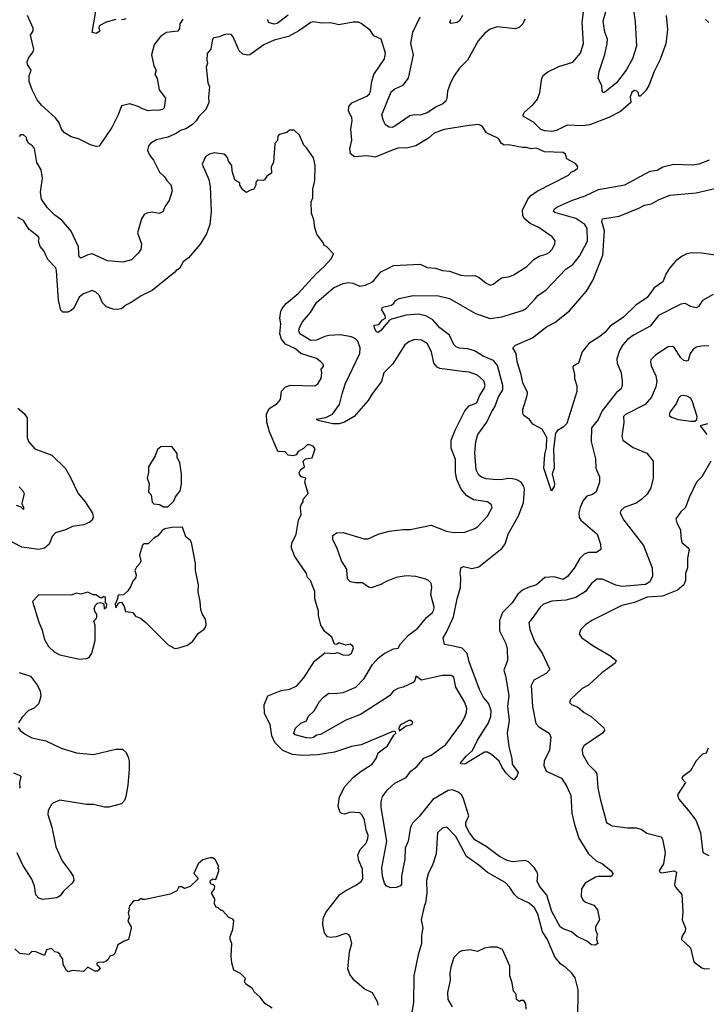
# Model space of a CAD drawing. Extents: x 1678431 to 1860718, y 384618 to 522882.
# Tile 379 of 473: x 1793479 to 1798376, y 442122 to 449145. Entities that reach past the tile are written whole.
import ezdxf

# ---------------------------------------------------------------- set-up
doc = ezdxf.new("R2010")
doc.units = 0

msp = doc.modelspace()

# ---------------------------------------------------------------- linework, layer by layer
at = {"layer": '0CON10XD'}
for points in [[(1794163.6, 449146.4), (1794095, 449126.2), (1794045, 449100), (1794042.5, 449085), (1794050, 449065), (1794043, 449057), (1794025, 449046.7), (1793995, 449052.5), (1794034.2, 449275)], [(1798090, 449175), (1798100, 449075), (1798087.9, 448972.1), (1798045.6, 448855), (1798005, 448776), (1797965.4, 448675), (1797945, 448640.8), (1797905, 448600), (1797895, 448600), (1797892.5, 448622.5), (1797880, 448635), (1797865, 448638.6), (1797845, 448626.9), (1797834.1, 448594.1), (1797837.5, 448555), (1797765, 448488.9), (1797681.9, 448448.1), (1797544.7, 448395.3), (1797495, 448388.6), (1797385, 448392.9), (1797307.1, 448355), (1797275, 448348.3), (1797225, 448351.3), (1797195, 448362.7), (1797144.8, 448414.8), (1797073.1, 448455), (1797070, 448465), (1797079.4, 448485), (1797140.9, 448539.1), (1797171.7, 448578.3), (1797188.2, 448625), (1797202.2, 448727.8), (1797215, 448749.2), (1797245, 448773.1), (1797325, 448810), (1797425, 448842.5), (1797479.2, 448905), (1797500.6, 448975), (1797491.8, 449125), (1797504.2, 449235.8)], [(1797853.8, 449235), (1797870, 449130), (1797879.5, 448955), (1797850.5, 448865), (1797804.1, 448785.9), (1797735, 448694.3), (1797650, 448625), (1797640, 448625), (1797632.5, 448635), (1797630.8, 448675), (1797606, 448725), (1797611.8, 448775), (1797653.1, 448896.9), (1797670, 448975), (1797670.7, 449005), (1797651.5, 449055), (1797641.2, 449135), (1797671.3, 449245)], [(1796305, 445172.5), (1796235, 445178.2), (1796163.3, 445166.7), (1796091.9, 445138.1), (1796055, 445115.6), (1795985, 445092.9), (1795966.8, 445096.8), (1795925, 445129.1), (1795875, 445128.5), (1795835, 445135.6), (1795816.4, 445156.4), (1795812.2, 445225), (1795774.4, 445285), (1795741.1, 445381.1), (1795712, 445435), (1795712, 445465), (1795737.5, 445485), (1795785, 445487.3), (1795935, 445442.7), (1795965, 445442.5), (1796035.4, 445474.6), (1796115, 445496.7), (1796215, 445508.1), (1796265, 445507.8), (1796415, 445538.6), (1796523.3, 445496.7), (1796575, 445487.8), (1796655, 445490), (1796726.2, 445515), (1796745, 445527.5), (1796816.2, 445603.8), (1796850, 445665), (1796844.2, 445685), (1796815.4, 445705.4), (1796715, 445720.8), (1796667.6, 445747.6), (1796627.5, 445795), (1796595.8, 445865.8), (1796588.1, 445915), (1796586.9, 446006.9), (1796557.6, 446087.6), (1796557.3, 446145), (1796584, 446216), (1796654.8, 446355.2), (1796685, 446391.2), (1796739.2, 446410.9), (1796758, 446462), (1796792.9, 446515), (1796799.1, 446535), (1796789.8, 446569.8), (1796745, 446608.9), (1796685, 446631.1), (1796634.4, 446635.6), (1796475.7, 446655.7), (1796455.7, 446665.7), (1796432.5, 446695), (1796416.9, 446775), (1796385, 446836), (1796345, 446860), (1796295, 446863.1), (1796255, 446847.5), (1796225.5, 446824.5), (1796139.8, 446690.2), (1796076.9, 446625), (1796059.4, 446565), (1795993.3, 446476.7), (1795965, 446427.8), (1795865, 446314.4), (1795795, 446273.3), (1795757.9, 446262.1), (1795711.5, 446261.5), (1795607.5, 446285), (1795592.5, 446295), (1795662.4, 446307.6), (1795709.2, 446330.8), (1795760, 446400), (1795780, 446475), (1795801.1, 446545), (1795905, 446763.8), (1795907.5, 446805), (1795891.1, 446851.1), (1795875, 446867.8), (1795845, 446881.9), (1795765, 446897.3), (1795685, 446891.3), (1795655, 446884.6), (1795595, 446858.1), (1795555, 446856.7), (1795476.2, 446905), (1795470, 446925), (1795475, 446950), (1795495, 446989.4), (1795552.7, 447057.3), (1795595, 447126.9), (1795717.3, 447232.7), (1795785, 447263.3), (1795825, 447270), (1795855, 447265.5), (1795905, 447244.4), (1795945, 447251.5), (1795985, 447269.4), (1796005.6, 447285), (1796055, 447345.6), (1796105, 447371.1), (1796145, 447392.2), (1796335, 447400), (1796385, 447376.5), (1796445, 447372.9), (1796495, 447354.7), (1796545, 447351.9), (1796625, 447322.8), (1796665, 447317.2), (1796725, 447319.1), (1796755.8, 447305), (1796806.2, 447265), (1796835, 447251.4), (1796855, 447259.2), (1796915, 447304.3), (1796965, 447310), (1796998, 447322), (1797096.3, 447383.7), (1797146, 447435), (1797185, 447457.8), (1797235, 447472.2), (1797255, 447484.4), (1797279.5, 447510.5), (1797295.7, 447545.7), (1797297.3, 447567.3), (1797276.2, 447595), (1797182, 447662), (1797120.7, 447690.7), (1797076.6, 447726.6), (1797067.4, 447747.4), (1797066.4, 447785), (1797102.5, 447865), (1797122.2, 447887.8), (1797168.9, 447921.1), (1797393.3, 448035), (1797415, 448060), (1797435, 448066.7), (1797457.5, 448085), (1797460, 448095), (1797446, 448116), (1797381.7, 448151.7), (1797372.5, 448185), (1797355, 448196.7), (1797221.2, 448201.2), (1797165, 448228.2), (1797124.2, 448224.2), (1797095, 448233.8), (1797065, 448233.8), (1796965, 448252.5), (1796935, 448250), (1796915, 448262.5), (1796895, 448296.7), (1796807.5, 448337.5), (1796777.5, 448385), (1796755, 448396.2), (1796685, 448390.8), (1796507.6, 448362.4), (1796435, 448334.3), (1796395, 448300.8), (1796305.4, 448244.6), (1796248.1, 448231.9), (1796175, 448228.1), (1796143.5, 448216.5), (1796015, 448164.6), (1795954.7, 448174.7), (1795866.2, 448166.2), (1795837.3, 448187.3), (1795834.5, 448224.5), (1795847.7, 448285), (1795840, 448365), (1795851.2, 448425), (1795847.9, 448445), (1795823.6, 448495), (1795825.6, 448525), (1795848.9, 448551.1), (1795955, 448600), (1795973, 448617), (1795982.3, 448635), (1795990.4, 448705), (1796005, 448753.8), (1796082, 448865), (1796089.2, 448905), (1796056.7, 449005), (1796005, 449030), (1795979.7, 449069.7), (1795915, 449118.6), (1795895, 449126.9), (1795856.7, 449126.7), (1795755, 449108), (1795718.2, 449118.2), (1795693, 449123), (1795635, 449120.5), (1795575, 449129.5), (1795555.8, 449125), (1795469.4, 449065), (1795395.2, 449024.8), (1795295, 448997.7), (1795220, 448965), (1795120, 448895), (1795105, 448890.9), (1795069.4, 448899.4), (1795045, 448922), (1795001.7, 449021.7), (1794988.3, 449038.3), (1794965, 449042), (1794935, 449037.5), (1794905, 449022), (1794863.3, 449015), (1794854, 449005), (1794842, 448935), (1794817.3, 448902.7), (1794814.2, 448855.8), (1794819.2, 448835), (1794808.1, 448805), (1794820.8, 448695), (1794832, 448665), (1794825.8, 448595), (1794829.2, 448555), (1794805.6, 448504.4), (1794755.5, 448454.5), (1794736.7, 448423.3), (1794711.8, 448398.2), (1794665, 448366.5), (1794625, 448353.5), (1794595, 448333.5), (1794535, 448307.5), (1794455, 448288.6), (1794413.3, 448265), (1794396.7, 448245), (1794391.7, 448211.7), (1794406.2, 448175), (1794432.7, 448142.7), (1794477, 448057), (1794512, 448025), (1794527.6, 447997.6), (1794557.6, 447967.6), (1794566.8, 447923.2), (1794546.2, 447855), (1794516, 447815), (1794500, 447775), (1794475, 447762), (1794425, 447772.5), (1794385, 447765.6), (1794367.5, 447755), (1794348.1, 447725), (1794320, 447625), (1794348, 447545), (1794342, 447505), (1794325, 447478.8), (1794277.4, 447432.6), (1794214.2, 447415.8), (1794105, 447425.4), (1793995, 447474.4), (1793965, 447468.5), (1793915, 447443.1), (1793902.5, 447452.5), (1793900.4, 447475), (1793897.5, 447525), (1793846.8, 447636.8), (1793780, 447715), (1793729.6, 447749.6), (1793674.2, 447804.2), (1793633.6, 447865), (1793627.5, 447915), (1793641.3, 448015), (1793632.1, 448075), (1793601.5, 448125), (1793583.8, 448225), (1793570, 448245), (1793542.9, 448262.9), (1793530, 448285), (1793526.7, 448305), (1793505, 448322.5), (1793485, 448322.5), (1793475, 448312.5)], [(1794642.7, 449147.3), (1794620.8, 449115), (1794619.1, 449080.9), (1794607.3, 449062.7), (1794525, 449054), (1794482.9, 449025), (1794439.1, 448965), (1794420, 448895), (1794435.6, 448815), (1794451.4, 448785), (1794443.1, 448755), (1794459.2, 448725), (1794474, 448644), (1794518.8, 448585), (1794508.8, 448515), (1794497.5, 448505), (1794465, 448496), (1794435, 448500), (1794395, 448493.8), (1794355, 448508.8), (1794325, 448525.6), (1794265, 448544.3), (1794205, 448530), (1794181.4, 448465), (1794136.9, 448375), (1794045, 448243.5), (1794025, 448241.2), (1793983.1, 448253.1), (1793898.6, 448295), (1793845, 448309.3), (1793798.9, 448338.9), (1793777.5, 448365), (1793759.8, 448409.8), (1793735, 448444.3), (1793635.6, 448535), (1793602.9, 448572.9), (1793567.1, 448645), (1793545.8, 448705), (1793545.8, 448745), (1793560, 448785), (1793535.8, 448825.8), (1793532.9, 448845), (1793540.8, 448869.2), (1793574.2, 448915), (1793579.4, 448935), (1793557.1, 449035), (1793574, 449065), (1793576, 449085), (1793534.2, 449175)], [(1794235, 449150), (1794215, 449143.3), (1794205, 449146.7)], [(1795395, 449178.1), (1795315, 449118.6), (1795295, 449113.1), (1795254.2, 449125), (1795248.6, 449145)], [(1797082, 449148), (1797066.7, 449115), (1797041.4, 449088.6), (1797015, 449078.5), (1796885, 449094.4), (1796835, 449077.1), (1796795, 449047.1), (1796748.6, 448995), (1796673.3, 448856.7), (1796612.7, 448797.3), (1796578.1, 448745), (1796552, 448695), (1796531.4, 448635), (1796525, 448582.5), (1796515, 448562), (1796497.5, 448545), (1796454.7, 448525.3), (1796385, 448480.5), (1796335.4, 448464.6), (1796295, 448467.3), (1796261.2, 448458.8), (1796155.8, 448385), (1796135, 448376.5), (1796115, 448377.1), (1796088.8, 448395), (1796072.7, 448422.7), (1796062, 448465), (1796128.8, 448631.2), (1796155, 448651.9), (1796215, 448678.1), (1796252.9, 448727.1), (1796287.9, 448895), (1796268.9, 448975), (1796283.1, 449055), (1796335.3, 449164.7)], [(1796636.4, 449173.6), (1796615, 449136.2), (1796600, 449125), (1796555, 449117.5), (1796547.5, 449125), (1796553.8, 449145)], [(1798394.2, 449125), (1798371.2, 449145)], [(1795423.3, 445415), (1795451.2, 445475), (1795467.5, 445575), (1795487.5, 445615), (1795483, 445663), (1795487.5, 445685), (1795500, 445705), (1795500, 445725), (1795537.5, 445765), (1795513, 445847), (1795520, 445875), (1795490, 445885), (1795475, 445900), (1795472.5, 445915), (1795483.3, 445936.7), (1795510, 445955), (1795500, 445995), (1795518.3, 446011.7), (1795565, 446020), (1795587.5, 446085), (1795571.7, 446101.7), (1795545, 446112.5), (1795528.3, 446111.7), (1795503, 446087), (1795464.1, 446065.9), (1795450, 446040), (1795426.2, 446033.8), (1795395, 446037.5), (1795373.3, 446063.3), (1795325, 446065.8), (1795315, 446076.2), (1795260.6, 446205), (1795241.9, 446275), (1795238.7, 446331.3), (1795258.9, 446371.1), (1795315, 446407.1), (1795338.6, 446435), (1795346.2, 446495), (1795374.4, 446525.6), (1795411.4, 446538.6), (1795585, 446532.5), (1795605, 446547.5), (1795630, 446585), (1795633.3, 446625), (1795628.3, 446651.7), (1795645, 446670), (1795647, 446683), (1795627.5, 446705), (1795595, 446729.2), (1795485, 446762.9), (1795446.2, 446796.2), (1795375, 446830.6), (1795345.6, 446865), (1795334.3, 446905), (1795341.4, 446975), (1795334.3, 447015.7), (1795341.4, 447065), (1795350.8, 447085), (1795380.3, 447119.7), (1795465, 447191.4), (1795590.5, 447329.5), (1795651.2, 447385), (1795700.7, 447439.3), (1795716.7, 447475), (1795666.4, 447526.4), (1795650, 447535), (1795645, 447550), (1795597.5, 447615), (1795583.6, 447663.6), (1795576.4, 447716.4), (1795560, 447765), (1795557.5, 447845), (1795570, 447875), (1795570, 447935), (1795583, 447997), (1795586.7, 448105), (1795575, 448160), (1795525, 448230), (1795505, 448250), (1795475, 448320), (1795437, 448357), (1795403, 448357), (1795385, 448340), (1795330, 448325), (1795320, 448315), (1795317, 448283), (1795298.3, 448261.7), (1795290, 448125), (1795272.5, 448095), (1795275, 448050), (1795240.7, 448029.3), (1795225, 448002.5), (1795215, 447997.5), (1795175, 448000), (1795163, 447987), (1795162.5, 447965), (1795150, 447935), (1795125, 447930), (1795095, 447913.3), (1795071.7, 447931.7), (1795050, 447965), (1795048.3, 447978.3), (1795013, 448003), (1794993.8, 448065), (1794992, 448105), (1794968.8, 448135), (1794960.7, 448160.7), (1794947.7, 448177.7), (1794935, 448186), (1794865, 448196.2), (1794832.5, 448185), (1794804.1, 448165.9), (1794780.8, 448115), (1794828.1, 448005), (1794838.1, 447955), (1794845.8, 447775.8), (1794835.5, 447684.5), (1794811.7, 447618.3), (1794766.8, 447543.2), (1794683.9, 447446.1), (1794645, 447416.7), (1794619.3, 447370.7), (1794595, 447356.7), (1794586.1, 447343.9), (1794425, 447214.2), (1794345, 447175.7), (1794275, 447127.5), (1794235, 447108.1), (1794205, 447082.2), (1794175, 447076.5), (1794145, 447078.9), (1794097.3, 447097.3), (1794070, 447125), (1794045, 447180), (1794022, 447202), (1793995, 447213.3), (1793935, 447190), (1793915, 447176), (1793904.2, 447165), (1793865, 447086.7), (1793845, 447070), (1793822, 447058), (1793787.7, 447057.7), (1793773.3, 447073.3), (1793756.4, 447145), (1793742.1, 447355), (1793736.2, 447375), (1793678.6, 447435), (1793650, 447495), (1793625, 447527.5), (1793612, 447565), (1793618, 447585), (1793613.8, 447595), (1793545, 447650), (1793505, 447712.5), (1793466.2, 447733.8)], [(1798425, 447185.8), (1798349.1, 447140.9), (1798321.1, 447098.9), (1798305, 447088.6), (1798265, 447099.5), (1798225, 447120), (1798195, 447115.8), (1798035, 447035.6), (1797975, 446959.4), (1797857.1, 446895), (1797815, 446863.1), (1797780, 446825), (1797758.2, 446785), (1797737.5, 446725), (1797740, 446695), (1797769.4, 446625), (1797775.5, 446565.5), (1797776.9, 446535), (1797768, 446512), (1797735.4, 446484.6), (1797634.2, 446355.8), (1797605, 446292.5), (1797556.9, 446233.1), (1797554.6, 446135), (1797585, 446012.5), (1797588.9, 445945), (1797614.5, 445885), (1797614.5, 445845), (1797591.7, 445778.3), (1797565, 445758.2), (1797524.7, 445745.3), (1797497.8, 445715), (1797475.5, 445665), (1797467.1, 445627.1), (1797470.6, 445595), (1797481.4, 445575), (1797597.5, 445475), (1797621.1, 445405), (1797624.2, 445365.8), (1797593.3, 445345), (1797535, 445345.4), (1797505, 445332.5), (1797475, 445301.4), (1797435, 445232.5), (1797386.4, 445173.6), (1797355, 445151.4), (1797291.4, 445171.4), (1797225, 445165.5), (1797164.2, 445115), (1797105, 445095.5), (1797065.6, 445075), (1797032.3, 445047.7), (1796992.1, 444985), (1796922.4, 444917.6), (1796900.5, 444859.5), (1796900.3, 444785), (1796945.5, 444695), (1796955.6, 444655), (1796957.9, 444575), (1796931.1, 444505), (1796943.8, 444463.8), (1796966.8, 444325), (1796959.2, 444245), (1796969.5, 444145), (1796955.6, 444055), (1796968.3, 443958.3), (1796990, 443875), (1796990.8, 443835), (1797034, 443775), (1797027, 443753), (1797005, 443722.5), (1796985, 443733.8), (1796949.7, 443769.7), (1796920.3, 443810.3), (1796899.2, 443855), (1796845, 443904.2), (1796815, 443921.2), (1796795, 443921.2), (1796655, 443835.8), (1796626.7, 443836.7), (1796623.3, 443845), (1796665.8, 443895), (1796708.9, 443931.1), (1796744.5, 444005), (1796820.8, 444125), (1796840.3, 444175), (1796842.9, 444215), (1796825, 444265.6), (1796785.7, 444315.7), (1796758, 444368), (1796684.2, 444565), (1796670.9, 444625), (1796635, 444663.1), (1796562.1, 444677.9), (1796509.1, 444689.1), (1796498.6, 444735), (1796523.8, 444776.2), (1796574.1, 444885.9), (1796599.6, 445015), (1796622.5, 445095), (1796625.5, 445165), (1796620.6, 445195), (1796625.8, 445234.2), (1796644.3, 445245.7), (1796705, 445231.5), (1796755, 445242.5), (1796920, 445375), (1796942.8, 445407.2), (1796963.3, 445475), (1797037.1, 445605), (1797072.4, 445697.6), (1797079.2, 445795), (1797075, 445816), (1797055.4, 445845.4), (1797025, 445863.5), (1796995, 445870), (1796965, 445871.5), (1796911.9, 445861.9), (1796855.4, 445865.4), (1796805, 445870.5), (1796771.9, 445881.9), (1796754.4, 445895), (1796734.5, 445935), (1796724.6, 446055.4), (1796733.3, 446135), (1796746.9, 446185), (1796811.8, 446275), (1796843.8, 446346.2), (1796867.2, 446382.8), (1796894.7, 446455), (1796925.5, 446505), (1796925.4, 446535), (1796887.1, 446677.1), (1796858.1, 446715), (1796785, 446744.6), (1796723.8, 446783.8), (1796675, 446797.6), (1796612.6, 446802.6), (1796591.4, 446811.4), (1796575, 446829.2), (1796545.6, 446895.6), (1796475, 446947.1), (1796425, 447004.6), (1796375, 447031.8), (1796320, 447045), (1796235, 447038.2), (1796131.2, 447008.8), (1796117.8, 447002.2), (1796055, 446928), (1796035, 446913.3), (1796025, 446917.5), (1796008.8, 446945), (1796007.5, 446965), (1796040, 446970), (1796065.8, 447004.2), (1796087.5, 447015), (1796086.2, 447035), (1796060.8, 447075), (1796066.7, 447095), (1796132, 447108), (1796148.3, 447121.7), (1796158.3, 447141.7), (1796185, 447156.2), (1796285, 447177.5), (1796465, 447174.4), (1796545, 447156.9), (1796729.4, 447049.4), (1796835, 447012.5), (1796917.5, 447025), (1797065, 447070), (1797095, 447088.1), (1797155.3, 447154.7), (1797175, 447178.6), (1797235, 447217.8), (1797375, 447364.4), (1797425, 447399.2), (1797472.6, 447457.4), (1797528.9, 447565), (1797526.7, 447655), (1797510.8, 447685), (1797445, 447726.4), (1797295, 447770), (1797286.1, 447776.1), (1797292.5, 447795), (1797315, 447810.9), (1797421.5, 447858.5), (1797511.9, 447888.1), (1797606.5, 447933.5), (1797795, 447966.9), (1797975, 448063.3), (1798025, 448072.2), (1798065.4, 448094.6), (1798145.5, 448114.5), (1798275, 448108.5), (1798324.5, 448115.5), (1798400, 448145)], [(1798535, 447450.8), (1798345, 447479.2), (1798272.3, 447482.3), (1798237.5, 447475), (1798205, 447459.2), (1798158.8, 447425), (1798115.7, 447374.3), (1798091.2, 447335), (1798066, 447275), (1798035, 447253.1), (1798005, 447232.5), (1797955, 447163.5), (1797872.5, 447107.5), (1797785, 447023.5), (1797690.5, 446959.5), (1797655, 446915.7), (1797617.5, 446885), (1797537.5, 446835), (1797490.6, 446775), (1797464.5, 446695.5), (1797430, 446675), (1797423.3, 446665), (1797436.2, 446615), (1797436.7, 446585), (1797453, 446533), (1797453, 446493), (1797380.6, 446265), (1797355, 446239.2), (1797314.2, 446215), (1797300.6, 446195), (1797286.9, 446085), (1797290, 445945), (1797277.5, 445905), (1797293.8, 445835), (1797291.2, 445815), (1797277, 445793), (1797272.5, 445782.5), (1797217.8, 445945), (1797225.5, 446044.5), (1797237.4, 446092.6), (1797238.1, 446165), (1797204.4, 446224.4), (1797138.6, 446258.6), (1797115, 446293.8), (1797075, 446322), (1797067.5, 446335), (1797067.8, 446365), (1797099.5, 446465), (1797100.5, 446485), (1797068.2, 446555), (1797056.9, 446615), (1797026.4, 446705), (1797019.4, 446765), (1796995.7, 446805), (1797015, 446824.4), (1797136, 446875), (1797237.5, 446955), (1797295, 446985.6), (1797401.7, 447068.3), (1797488.8, 447171.2), (1797522.4, 447207.6), (1797569.9, 447290.1), (1797639.1, 447465), (1797649.6, 447639.6), (1797630.5, 447705), (1797636.2, 447725), (1797755, 447743.6), (1797895, 447799.5), (1797935, 447821.1), (1797985, 447832.2), (1798035, 447860.5), (1798115, 447892.9), (1798305, 447909.4), (1798446.3, 447943.7)], [(1798395, 446818.1), (1798342.7, 446817.3), (1798305, 446808.5), (1798279.5, 446790.5), (1798260.6, 446765), (1798246, 446715), (1798235, 446710), (1798215, 446714.2), (1798195, 446732.5), (1798150, 446805), (1798135, 446814.2), (1798105, 446811.4), (1798016.3, 446753.7), (1797981.8, 446718.2), (1797977.1, 446705), (1797981.9, 446675), (1798015.6, 446605), (1798024.4, 446565), (1798017.1, 446525), (1797985, 446452), (1797939.1, 446400.9), (1797800.9, 446329.1), (1797785.7, 446315), (1797787.6, 446272.4), (1797774.4, 446175), (1797782, 446145), (1797855, 446093.1), (1797952.3, 446052.3), (1797996.2, 445995), (1797997.1, 445875), (1797980.5, 445805), (1797955, 445760.8), (1797915.3, 445724.7), (1797875, 445697.3), (1797790, 445665), (1797766, 445645), (1797760.8, 445625), (1797788.1, 445575), (1797928, 445395), (1797989.2, 445235), (1797991.9, 445175), (1797974.4, 445135), (1797943.3, 445116.7), (1797775, 445100.9), (1797730.7, 445110.7), (1797635, 445154.5), (1797595, 445154.4), (1797555, 445120.6), (1797514.2, 445065.8), (1797445, 445023.9), (1797375, 445005.4), (1797275, 444997.1), (1797215, 444976.4), (1797190.9, 444955), (1797135.3, 444874.7), (1797110, 444845), (1797118.1, 444795), (1797154.4, 444705), (1797205.4, 444625.4), (1797257.5, 444515), (1797255.5, 444504.5), (1797235, 444481.4), (1797145.7, 444435), (1797126.5, 444395), (1797137.8, 444245), (1797161.1, 444125), (1797181.1, 444101.1), (1797256.6, 444056.6), (1797267.3, 444027.3), (1797258.9, 443935), (1797220, 443855), (1797217.1, 443825), (1797235, 443784.2), (1797344.2, 443735), (1797380.6, 443675), (1797410.9, 443610.9), (1797417.3, 443485), (1797436.4, 443405), (1797467.7, 443307.7), (1797536.2, 443195), (1797591.2, 443145), (1797635, 443124), (1797696.7, 443075), (1797708.8, 443055), (1797705, 443040), (1797695, 443034.2), (1797605.9, 443034.1), (1797585, 443028.8), (1797511.2, 442985), (1797486, 442945), (1797484.2, 442894.2), (1797495.9, 442865.9), (1797515, 442851.2), (1797575, 442828), (1797601.2, 442795), (1797613.8, 442725), (1797586.7, 442675), (1797586.7, 442655), (1797597, 442623), (1797593.3, 442585), (1797602.5, 442555), (1797583.9, 442543.9), (1797557.5, 442545), (1797525, 442572), (1797456.2, 442605), (1797415, 442639.2), (1797355, 442660), (1797335, 442674.3), (1797275, 442784.5), (1797239.2, 442899.2), (1797185.4, 442965), (1797169.5, 443000.5), (1797174.5, 443045), (1797169.5, 443065), (1797148.1, 443098.1), (1797108, 443138), (1797085, 443147.1), (1796995, 443138.1), (1796955, 443147.3), (1796901.4, 443175), (1796806.4, 443246.4), (1796725.8, 443295), (1796687.8, 443345), (1796661.2, 443395), (1796661.8, 443418.2), (1796681.8, 443465), (1796642.1, 443595), (1796630, 443615), (1796607.1, 443635), (1796565, 443652.7), (1796535, 443647.5), (1796425, 443583.5), (1796328.5, 443461.5), (1796280.9, 443415), (1796266.2, 443385), (1796250.6, 443285), (1796227.9, 443235), (1796226.1, 443155), (1796218.2, 443121.8), (1796201.1, 443035), (1796201.7, 442978.3), (1796194, 442966), (1796165.9, 442954.1), (1796125, 442953.6), (1796095.2, 442965.2), (1796081.3, 442985), (1796066.8, 443035), (1796061.8, 443095), (1796097.4, 443285), (1796058.2, 443525), (1796057.8, 443565), (1796066.4, 443603.6), (1796105.5, 443654.5), (1796155, 443698.6), (1796235, 443739.2), (1796268.1, 443785), (1796311.4, 443818.6), (1796362.2, 443877.8), (1796415, 443900), (1796519.2, 443975), (1796625, 444119.4), (1796651.5, 444165), (1796665.5, 444205), (1796667.5, 444235), (1796654.5, 444275), (1796588.9, 444385), (1796574.4, 444455), (1796556.4, 444466.4), (1796495, 444467.9), (1796345, 444433.9), (1796305, 444463.3), (1796298.2, 444431.8), (1796285, 444416.4), (1796215, 444382.9), (1796175.8, 444374.2), (1796145, 444356.7), (1796117.4, 444322.6), (1795910.5, 444189.5), (1795805, 444147.8), (1795625, 444046.1), (1795595, 444041.4), (1795575, 444024.5), (1795555, 444020.4), (1795525, 444022.1), (1795443.3, 444043.3), (1795434.4, 444055), (1795445, 444091.2), (1795485, 444128.1), (1795525, 444143.8), (1795536.9, 444175), (1795580, 444215), (1795617.5, 444282.5), (1795645, 444312.9), (1795685, 444342), (1795725, 444338.6), (1795785, 444345.5), (1795875.7, 444384.3), (1795935.4, 444445), (1795994.7, 444545.3), (1796035, 444590.8), (1796078.8, 444625), (1796145, 444656.7), (1796177.3, 444662.7), (1796196.2, 444693.8), (1796251.8, 444755), (1796319.4, 444805), (1796379.4, 444880.6), (1796423.3, 444916.7), (1796433.5, 444935), (1796435.5, 444955), (1796411.9, 445045), (1796418.5, 445095), (1796413.1, 445125), (1796395.8, 445145), (1796375, 445154.4), (1796305, 445172.5)], [(1798265, 446280.6), (1798295, 446282), (1798308, 446292), (1798311.4, 446315), (1798275, 446425.7), (1798265, 446441.9), (1798245, 446456.7), (1798215.8, 446464.2), (1798195, 446460.8), (1798177.5, 446445), (1798160.6, 446405), (1798116.2, 446345), (1798112.3, 446322.3), (1798128.8, 446308.8), (1798175, 446293.1), (1798265, 446280.6)], [(1793465, 446373.1), (1793510.8, 446335), (1793531.4, 446305), (1793531.2, 446165), (1793542, 446135), (1793586.7, 446085), (1793707.6, 446037.6), (1793804.2, 445945), (1793840, 445885), (1793896.3, 445766.3), (1793945.6, 445705), (1793997.1, 445625), (1794002.7, 445597.3), (1793995.8, 445575), (1793979.1, 445560.9), (1793937.3, 445542.7), (1793855, 445530.5), (1793805, 445505.5), (1793735, 445485.8), (1793711.7, 445458.3), (1793690, 445405), (1793654.7, 445375.3), (1793614.7, 445365.3), (1793493.1, 445383.1), (1793375.3, 445445.3)], [(1798385, 446261.2), (1798333, 446247), (1798381.2, 446185)], [(1794535, 445670), (1794578.3, 445711.7), (1794589.3, 445740.7), (1794623.3, 445785), (1794633.3, 445835), (1794633.8, 445905), (1794620, 445985), (1794603.3, 446025), (1794601.7, 446051.7), (1794565, 446100), (1794485, 446097.5), (1794460.7, 446079.3), (1794446.1, 446033.9), (1794397.5, 445955), (1794396.7, 445915), (1794387.5, 445875), (1794402.5, 445835), (1794397.5, 445775), (1794416.2, 445755), (1794423.9, 445703.9), (1794435, 445692.5), (1794475, 445687.5), (1794505, 445670), (1794535, 445670)], [(1798408, 445995), (1798345, 445883.3), (1798306, 445845), (1798255, 445736.7), (1798228, 445665), (1798195, 445633.8), (1798160, 445585), (1798166.8, 445556.8), (1798192.9, 445505), (1798194.3, 445455), (1798202.9, 445415), (1798245, 445380.8), (1798254.2, 445365), (1798243.1, 445305), (1798241.5, 445235), (1798227.5, 445195), (1798227.7, 445145), (1798215, 445113.1), (1798170.8, 445075), (1798065, 445033.2), (1797955, 445026.7), (1797865, 444988.2), (1797774.6, 444965.4), (1797560.3, 444859.7), (1797515, 444828.8), (1797481.2, 444795), (1797470, 444765), (1797488.8, 444735), (1797575, 444675.8), (1797688.8, 444608.8), (1797732.5, 444575), (1797726.7, 444555), (1797630, 444485), (1797535, 444399.2), (1797492, 444375), (1797406.7, 444295), (1797401.2, 444275), (1797415, 444260), (1797461.1, 444241.1), (1797505, 444204.3), (1797555.4, 444175.4), (1797646, 444095), (1797649.2, 444075), (1797635.8, 444055), (1797502.9, 443965), (1797491.7, 443938.3), (1797492.2, 443905), (1797534.7, 443834.7), (1797584.3, 443785), (1797595.4, 443765.4), (1797603.8, 443665), (1797618.3, 443588.3), (1797665, 443418.8), (1797705, 443395.6), (1797815, 443380), (1797875, 443380.6), (1797912.1, 443372.1), (1797952.6, 443342.6), (1798055, 443316), (1798065, 443300), (1798082, 443205), (1798071.2, 443125), (1798040, 443075), (1798045, 443063.3), (1798059.5, 443059.5), (1798145, 443074), (1798163.3, 443065), (1798150, 442975), (1798157, 442957), (1798202.5, 442905), (1798210, 442785), (1798204, 442725), (1798228.2, 442665), (1798226.5, 442643.5), (1798202.5, 442605), (1798200, 442585), (1798264.2, 442525), (1798287.5, 442425), (1798345, 442381.2), (1798365, 442376), (1798398.3, 442378.3)], [(1793475, 445812.5), (1793501.2, 445785), (1793510, 445765), (1793493.3, 445695), (1793506.7, 445665), (1793505, 445650), (1793488.3, 445668.3), (1793455, 445680)], [(1794585, 444660), (1794615, 444663.3), (1794675, 444683.3), (1794715, 444712.5), (1794755, 444770), (1794795, 444797.5), (1794806, 444815), (1794808.8, 444835), (1794805, 444870), (1794782.3, 444902.3), (1794770, 444935), (1794766, 444995), (1794751.2, 445065), (1794754, 445115), (1794734, 445215), (1794733.8, 445265), (1794703.3, 445415), (1794695, 445432.5), (1794663.3, 445455), (1794640, 445525), (1794565, 445522.5), (1794515, 445513.3), (1794495, 445502.5), (1794465, 445463.3), (1794435, 445446.7), (1794395, 445406.7), (1794365, 445406.7), (1794355, 445397.5), (1794333.8, 445325), (1794343.3, 445285), (1794336.7, 445265), (1794311.2, 445238.8), (1794300, 445215), (1794310, 445185), (1794307.5, 445165), (1794285, 445140), (1794269.5, 445100.5), (1794249.3, 445070.7), (1794218.3, 445041.7), (1794185, 445040), (1794180, 445035), (1794177, 445013), (1794160, 444975), (1794165, 444950), (1794181.7, 444978.3), (1794191.7, 444988.3), (1794205, 444990), (1794225, 444960), (1794233.6, 444923.6), (1794271.7, 444918.3), (1794285, 444917.5), (1794305, 444890), (1794340, 444875), (1794377.5, 444845), (1794537.5, 444685), (1794585, 444660)], [(1796036, 442115), (1796034, 442135), (1795995, 442203.8), (1795935, 442232.9), (1795864.7, 442294.7), (1795834.1, 442334.1), (1795818.5, 442375), (1795831.5, 442495), (1795848.9, 442555), (1795837.1, 442605), (1795825, 442620.6), (1795805, 442627.5), (1795737.3, 442602.7), (1795695, 442598.6), (1795675, 442603.8), (1795652.3, 442632.3), (1795641.2, 442691.2), (1795644.4, 442735), (1795662.2, 442777.8), (1795763.1, 442905), (1795805, 442934.4), (1795875, 442969.1), (1795915, 442998.5), (1795926.4, 443016.4), (1795923.1, 443085), (1795897, 443147), (1795890, 443185), (1795907.1, 443225), (1795949.1, 443270.9), (1795963.1, 443305), (1795965, 443327.5), (1795950, 443365), (1795939.2, 443435), (1795920.9, 443470.9), (1795905, 443486.9), (1795838.8, 443491.2), (1795795, 443476.9), (1795773.3, 443483.3), (1795762, 443495), (1795750.6, 443535), (1795759.1, 443600.9), (1795798.6, 443675), (1795858.9, 443741.1), (1795915, 443785.8), (1795994, 443835), (1796020.8, 443875), (1796036, 443915), (1796102.5, 443965), (1796148, 444042), (1796162.5, 444055), (1796160, 444065), (1796145, 444070), (1795915, 443972), (1795845, 443960), (1795725, 443920), (1795605, 443901.9), (1795495, 443895.4), (1795424.1, 443904.1), (1795355, 443932.1), (1795299.4, 443989.4), (1795277.1, 444037.1), (1795265, 444116.7), (1795225.6, 444195), (1795222.9, 444257.1), (1795248.9, 444321.1), (1795345, 444360), (1795405, 444369.4), (1795455, 444394.2), (1795505, 444450.8), (1795580.7, 444569.3), (1795655, 444628.8), (1795725, 444624), (1795745, 444630), (1795783.6, 444613.6), (1795825, 444613.3), (1795846.2, 444625), (1795858.8, 444665), (1795855, 444677.5), (1795835, 444690), (1795805, 444682.5), (1795755, 444700), (1795741.7, 444688.3), (1795725, 444690), (1795705, 444740), (1795655, 444780), (1795626.4, 444826.4), (1795610, 444895), (1795610, 444925), (1795583.6, 445013.6), (1795583.3, 445065), (1795575, 445090), (1795552.5, 445145), (1795532.5, 445165), (1795523.6, 445193.6), (1795441.2, 445315), (1795418.8, 445375), (1795416.7, 445395), (1795423.3, 445415)], [(1793905, 444584), (1793955, 444588.8), (1793973.6, 444596.4), (1793993.6, 444626.4), (1794016.4, 444716.4), (1794016.7, 444825), (1794007.5, 444855), (1794027.5, 444875), (1794030, 444885), (1794030, 444905), (1794018.3, 444918.3), (1794010, 444945), (1794020.7, 444969.3), (1794035, 444982.5), (1794055, 444987.5), (1794078.3, 444978.3), (1794081.7, 444941.7), (1794098.3, 444951.7), (1794100, 444975), (1794090, 444985), (1794090, 445025), (1794075, 445030), (1794068.3, 445021.7), (1794055, 445020), (1794021.7, 445041.7), (1794003, 445043), (1793965, 445062.5), (1793915, 445047.5), (1793885, 445053.3), (1793845, 445040), (1793616.4, 445043.6), (1793571.2, 444995), (1793615, 444847.5), (1793637.4, 444797.4), (1793655.8, 444725), (1793684.2, 444675), (1793723.8, 444635), (1793765, 444614.3), (1793905, 444584)], [(1793475, 444489.5), (1793555, 444461.9), (1793607.1, 444395), (1793625.8, 444355), (1793629.5, 444320.5), (1793615, 444267.5), (1793582.5, 444235), (1793540, 444215), (1793495, 444167.5), (1793470.5, 444129.5)], [(1796185, 444072.5), (1796235, 444107.5), (1796275, 444117.5), (1796282.5, 444135), (1796270, 444145), (1796255, 444146.2), (1796195, 444116.2), (1796183.3, 444093.3), (1796185, 444072.5)], [(1793467, 444097), (1793482.5, 444075), (1793517.7, 444047.7), (1793565, 444022.5), (1793665, 444000.6), (1793775, 443950), (1793885, 443914.4), (1794005, 443903.1), (1794165, 443941.4), (1794212.3, 443942.3), (1794238.7, 443918.7), (1794253.1, 443885), (1794259.4, 443855), (1794259.1, 443799.1), (1794250.6, 443685), (1794235.8, 443605), (1794225.5, 443574.5), (1794205, 443552.9), (1794115, 443528.9), (1794085, 443528.5), (1794005, 443547.3), (1793955, 443547.8), (1793765, 443577.5), (1793715, 443555.8), (1793705, 443546), (1793681.5, 443505), (1793680.3, 443475), (1793708.8, 443385), (1793736.7, 443245), (1793782, 443145), (1793839.7, 443069.7), (1793859.2, 443035), (1793864, 443005), (1793853.8, 442985), (1793790.3, 442929.7), (1793767.5, 442895), (1793745, 442882), (1793645, 442869.2), (1793615, 442878.8), (1793595, 442902.5), (1793583.8, 442965), (1793566.1, 443015), (1793500.9, 443115), (1793462.1, 443202.1)], [(1798390.7, 443949.3), (1798375, 443912.5), (1798350, 443905), (1798335, 443892.5), (1798305, 443857.5), (1798263.9, 443786.1), (1798207.5, 443745), (1798202.5, 443732.5), (1798227.5, 443705), (1798171.2, 443615), (1798180, 443585), (1798247.4, 443507.4), (1798300.8, 443435), (1798311.7, 443411.7), (1798334.4, 443345), (1798352, 443205), (1798395, 443182.5)], [(1793435, 443773.8), (1793480, 443755), (1793486.2, 443745), (1793478, 443705), (1793480, 443665), (1793475, 443662.5)], [(1797459.4, 442015), (1797461.8, 442225), (1797439.8, 442309.8), (1797416.9, 442345), (1797374.7, 442384.7), (1797338.1, 442408.1), (1797297.8, 442455), (1797258.3, 442548.3), (1797242.7, 442585), (1797208, 442638), (1797175, 442763.8), (1797150.7, 442810.7), (1797112.4, 442842.4), (1797031.7, 442881.7), (1797006.7, 442906.7), (1796976, 442956), (1796940.6, 442990.6), (1796815, 443062.9), (1796755, 443113.3), (1796665.7, 443175), (1796588.8, 443318.8), (1796525, 443385.7), (1796495, 443378.6), (1796460, 443345), (1796448.9, 443195), (1796422.2, 443115), (1796395, 443060), (1796381.1, 443005), (1796384, 442915), (1796374.3, 442845), (1796365, 442818.8), (1796341.5, 442725), (1796354.7, 442665), (1796344.2, 442614.2), (1796345.5, 442555), (1796321.5, 442475), (1796289.4, 442325), (1796287.5, 442135), (1796268.1, 442025)], [(1794991.7, 442418.3), (1794986.2, 442465), (1794993, 442553), (1794980, 442585), (1794980, 442605), (1795000, 442655), (1795006.4, 442716.4), (1794999.3, 442729.3), (1794971.7, 442741.7), (1794925, 442790), (1794915, 442790), (1794895, 442810), (1794880, 442815), (1794867.5, 442835), (1794870, 442875), (1794847.5, 442915), (1794867.5, 442945), (1794870, 442965), (1794860, 442975), (1794840.7, 442980.7), (1794837, 443003), (1794853.6, 443016.4), (1794877, 443013), (1794900, 443075), (1794900, 443085), (1794890, 443095), (1794900, 443105), (1794872.5, 443155), (1794855, 443166.2), (1794835, 443166.7), (1794785, 443153.3), (1794752.5, 443125), (1794720, 443055), (1794750, 443025), (1794750, 443015), (1794695, 442962.5), (1794655, 442947.5), (1794635, 442960), (1794615, 442960), (1794598.8, 442931.2), (1794552.3, 442907.7), (1794375, 442870), (1794355, 442870), (1794345, 442877.5), (1794327, 442863), (1794295, 442860), (1794285, 442852.5), (1794263.3, 442825), (1794256.7, 442805), (1794260, 442795), (1794253.8, 442775), (1794260, 442745), (1794251.2, 442715), (1794273.3, 442675), (1794273.3, 442665), (1794255.9, 442584.1), (1794225, 442573.3), (1794180, 442545), (1794157.5, 442485), (1794145, 442472.5), (1794122.5, 442465), (1794109.3, 442440.7), (1794095, 442430), (1794075, 442420), (1794045, 442422.5), (1794030, 442415), (1794030, 442405), (1794045, 442392.5), (1794052.5, 442375), (1794035, 442357.5), (1794015, 442357.5), (1793965, 442386.7), (1793933, 442357), (1793855, 442362.5), (1793825, 442352.5), (1793813, 442363), (1793790, 442405), (1793787, 442447), (1793770, 442465), (1793765, 442480), (1793751.7, 442491.7), (1793730, 442495), (1793705, 442520), (1793670.7, 442509.3), (1793655, 442470), (1793593, 442497), (1793565, 442497.5), (1793545, 442477.5), (1793480, 442485), (1793445, 442517.5)], [(1797091.7, 442088.3), (1797090, 442125), (1797075, 442150), (1797055, 442150), (1797045, 442142.5), (1797022.5, 442155), (1797020, 442195), (1797000, 442215), (1796991.2, 442275), (1796975.7, 442325), (1796974.1, 442394.1), (1796921.7, 442511.7), (1796885, 442530), (1796835, 442528.8), (1796795, 442521.2), (1796745, 442498), (1796695, 442510), (1796635, 442503.8), (1796615, 442496.2), (1796576.7, 442455), (1796553.2, 442386.8), (1796545.8, 442345), (1796549.2, 442295), (1796530, 442205), (1796532.9, 442155), (1796564.2, 442105)], [(1795280, 442095), (1795227, 442127), (1795193.9, 442173.9), (1795150.7, 442210.7), (1795140, 442235), (1795092.5, 442265), (1795083.3, 442285), (1795090, 442305), (1795055, 442342.5), (1795007.5, 442365), (1794991.7, 442418.3)]]:
    msp.add_lwpolyline(points, dxfattribs=at)

doc.saveas('drawing.dxf')
